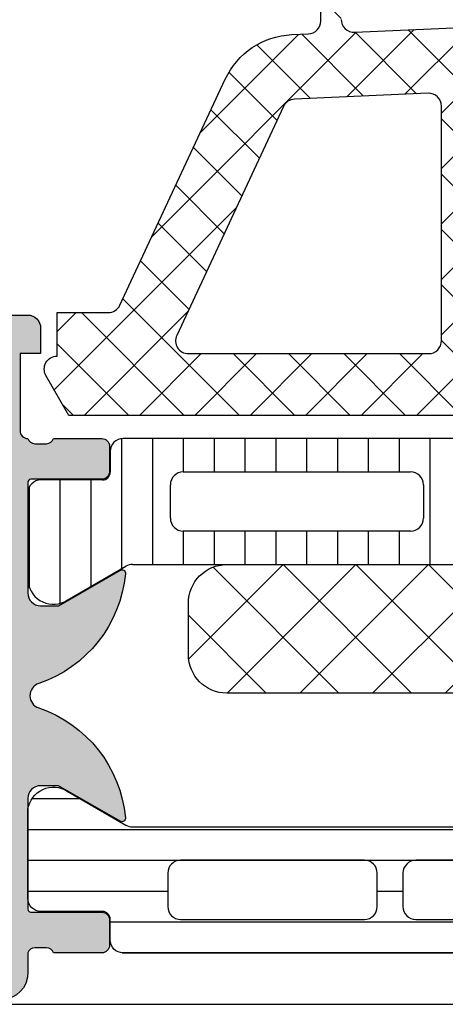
# Model space of a CAD drawing. Header units: millimetres. Extents: x 373037 to 682063, y 76092 to 274210.
# Tile 522 of 552: x 681549 to 681566, y 269846 to 269884. Entities that reach past the tile are written whole.
import ezdxf

# ---------------------------------------------------------------- set-up
doc = ezdxf.new("R2010")
doc.units = ezdxf.units.MM
doc.header["$LTSCALE"] = 100
doc.layers.add('PUDORYS', color=253, linetype='CONTINUOUS')

msp = doc.modelspace()

# ---------------------------------------------------------------- hatches: boundary and pattern name
at = {"layer": 'PUDORYS', "true_color": 0x939598}
h = msp.add_hatch(dxfattribs=at)
h.set_pattern_fill('ANSI37', color=252, scale=0.48, angle=180, style=0)
h.set_pattern_definition([(225, (681579.4563192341, 269872.6543378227), (1.077630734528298, -1.077630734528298), []), (315, (681579.4563192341, 269872.6543378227), (1.077630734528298, 1.077630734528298), [])])
edge = h.paths.add_edge_path(flags=16)
edge.add_line((681582.8575962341, 269871.9900438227), (681582.7578522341, 269870.5971898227))
edge.add_arc((681583.3563191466, 269870.5543323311), 0.5999995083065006, 175.9039194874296, 270.0000083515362)
edge.add_arc((681583.3563193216, 269870.5543323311), 0.5999995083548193, 269.9999916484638, 364.0960805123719)
edge.add_line((681583.9547862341, 269870.5971898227), (681583.8550422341, 269871.9900438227))
edge.add_arc((681583.356319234, 269871.9543293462), 0.5000001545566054, 4.096064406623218, 175.903935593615)
edge = h.paths.add_edge_path(flags=16)
edge.add_arc((681584.9563158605, 269875.1543374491), 0.4999996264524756, 179.9999571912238, 270.0000428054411)
edge.add_line((681584.9563162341, 269874.6543378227), (681588.550001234, 269874.6543378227))
edge.add_arc((681588.5500012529, 269875.1543381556), 0.5000003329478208, 269.9999978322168, 383.2180265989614)
edge.add_line((681589.009507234, 269875.3514538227), (681586.293629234, 269881.6825558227))
edge.add_arc((681585.8341238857, 269881.485439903), 0.4999998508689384, 23.21808179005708, 92.50011063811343)
edge.add_line((681585.812313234, 269881.9849638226), (681584.934506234, 269881.9466378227))
edge.add_arc((681584.9563157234, 269881.4471142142), 0.4999994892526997, 92.49997911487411, 180.0000448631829)
edge.add_line((681584.4563162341, 269881.4471138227), (681584.4563162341, 269875.1543378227))
edge = h.paths.add_edge_path(flags=16)
edge.add_line((681559.402397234, 269880.5624998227), (681555.253727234, 269871.6656468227))
edge.add_arc((681555.706880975, 269871.4543376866), 0.4999998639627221, 154.9999920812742, 270.0000296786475)
edge.add_line((681555.7068812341, 269870.9543378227), (681565.056316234, 269870.9543378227))
edge.add_arc((681565.0563166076, 269871.4543374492), 0.4999996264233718, 269.9999571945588, 360.0000428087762)
edge.add_line((681565.556316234, 269871.4543378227), (681565.556316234, 269880.5782608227))
edge.add_arc((681565.0563161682, 269880.5782606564), 0.5000000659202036, 1.904982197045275e-05, 92.50002724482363)
edge.add_line((681565.0345062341, 269881.0777848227), (681559.8337422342, 269880.8507148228))
edge.add_arc((681559.8555519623, 269880.3511894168), 0.5000012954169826, 92.49999748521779, 154.9999080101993)
edge = h.paths.add_edge_path(flags=16)
edge.add_arc((681568.2563158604, 269871.4543374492), 0.4999996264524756, 179.9999571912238, 270.0000428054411)
edge.add_line((681568.256316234, 269870.9543378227), (681575.4563162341, 269870.9543378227))
edge.add_arc((681575.4563166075, 269871.4543374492), 0.4999996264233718, 269.9999571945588, 360.0000428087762)
edge.add_line((681575.9563162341, 269871.4543378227), (681575.9563162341, 269872.6543378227))
edge.add_arc((681577.9563147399, 269872.6543393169), 1.999998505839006, 89.99995719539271, 180.0000428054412, ccw=False)
edge.add_line((681577.9563162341, 269874.6543378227), (681581.7563162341, 269874.6543378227))
edge.add_arc((681581.7563166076, 269875.1543374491), 0.4999996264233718, 269.9999571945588, 360.0000428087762)
edge.add_line((681582.256316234, 269875.1543378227), (681582.256316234, 269881.3073988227))
edge.add_arc((681581.7563161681, 269881.3073986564), 0.5000000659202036, 1.906316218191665e-05, 92.50002724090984)
edge.add_line((681581.7345062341, 269881.8069228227), (681576.2345062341, 269881.5667878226))
edge.add_arc((681576.2563157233, 269881.0672642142), 0.4999994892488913, 92.49997910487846, 180.0000448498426)
edge.add_line((681575.756316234, 269881.0672638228), (681575.756316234, 269875.7543378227))
edge.add_arc((681574.656316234, 269875.7543378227), 1.100000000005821, 180.0000000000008, 360, ccw=False)
edge.add_line((681573.556316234, 269875.7543378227), (681573.556316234, 269880.9275488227))
edge.add_arc((681573.0563161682, 269880.9275486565), 0.5000000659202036, 1.904982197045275e-05, 92.50002724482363)
edge.add_line((681573.0345062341, 269881.4270728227), (681568.2345062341, 269881.2174998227))
edge.add_arc((681568.2563157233, 269880.7179762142), 0.4999994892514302, 92.49997911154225, 180.0000448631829)
edge.add_line((681567.756316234, 269880.7179758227), (681567.756316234, 269871.4543378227))
edge = h.paths.add_edge_path()
edge.add_line((681553.043263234, 269872.8407948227), (681557.141112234, 269881.6286608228))
edge.add_ellipse((681559.8600376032, 269880.3608033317), major_axis=(-3.000002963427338, 0), ratio=1, start_angle=272.5000588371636, end_angle=334.9999693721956, ccw=False)
edge.add_line((681559.729176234, 269883.3579508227), (681560.378126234, 269883.3862848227))
edge.add_ellipse((681560.3563167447, 269883.8858084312), major_axis=(-0.4999994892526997, 0), ratio=1, start_angle=92.4999791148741, end_angle=180.0000448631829)
edge.add_line((681560.856316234, 269883.8858088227), (681560.856316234, 269884.8543378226))
edge.add_ellipse((681560.9563161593, 269884.8543378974), major_axis=(-0.09999992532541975, 0), ratio=1, start_angle=-90.00004278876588, end_angle=4.28221164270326e-05, ccw=False)
edge.add_line((681560.9563162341, 269884.9543378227), (681561.556316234, 269884.9543378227))
edge.add_ellipse((681561.5563163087, 269884.8543378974), major_axis=(-0.09999992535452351, 0), ratio=1, start_angle=179.9999571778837, end_angle=270.0000427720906, ccw=False)
edge.add_line((681561.656316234, 269884.8543378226), (681561.656316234, 269883.9512998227))
edge.add_ellipse((681562.1563162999, 269883.9512999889), major_axis=(-0.5000000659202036, 0), ratio=1, start_angle=1.904982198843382e-05, end_angle=92.5000272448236)
edge.add_line((681562.1781262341, 269883.4517758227), (681571.0784202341, 269883.8456138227))
edge.add_ellipse((681571.0563161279, 269884.3451250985), major_axis=(-0.5000001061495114, 0), ratio=1, start_angle=92.53376922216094, end_angle=180.0000829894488)
edge.add_line((681571.556316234, 269884.3451258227), (681571.556316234, 269884.9543378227))
edge.add_ellipse((681571.6563161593, 269884.9543378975), major_axis=(-0.09999992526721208, 0), ratio=1, start_angle=-90.00004280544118, end_angle=4.28221164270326e-05, ccw=False)
edge.add_line((681571.656316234, 269885.0543378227), (681572.256316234, 269885.0543378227))
edge.add_ellipse((681572.2563163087, 269884.9543378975), major_axis=(-0.09999992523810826, 0), ratio=1, start_angle=179.9999571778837, end_angle=270.0000428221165, ccw=False)
edge.add_line((681572.356316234, 269884.9543378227), (681572.356316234, 269884.4247758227))
edge.add_ellipse((681572.8563167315, 269884.4247755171), major_axis=(-0.5000004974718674, 0), ratio=1, start_angle=-3.50180249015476e-05, end_angle=92.53369800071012)
edge.add_line((681572.8784202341, 269883.9252638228), (681584.4186452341, 269884.4359198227))
edge.add_ellipse((681584.3968357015, 269884.9354444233), major_axis=(-0.5000004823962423, 0), ratio=1, start_angle=92.49997908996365, end_angle=183.2170573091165)
edge.add_line((681584.8960482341, 269884.9635038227), (681584.607485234, 269890.0972468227))
edge.add_ellipse((681584.197067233, 269889.9816913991), major_axis=(-0.4263754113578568, 0), ratio=1, start_angle=195.7248544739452, end_angle=339.2410276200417)
edge.add_line((681583.798372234, 269890.1328148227), (681583.799612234, 269889.9002118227))
edge.add_line((681583.7996122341, 269889.9002118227), (681584.0977502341, 269888.0176328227))
edge.add_line((681584.0977502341, 269888.0176328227), (681583.6973242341, 269885.1683478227))
edge.add_ellipse((681583.4002436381, 269885.2100984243), major_axis=(-0.2999999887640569, 0), ratio=1, start_angle=55.4022536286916, end_angle=172.0002559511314, ccw=False)
edge.add_ellipse((681584.9333570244, 269887.4326695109), major_axis=(-3.000047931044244, 0), ratio=1, start_angle=-18.00842457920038, end_angle=55.4023587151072, ccw=False)
edge.add_line((681582.0802782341, 269888.3601548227), (681582.7138542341, 269890.6150458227))
edge.add_ellipse((681583.4890667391, 269890.4541162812), major_axis=(-0.791740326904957, 0), ratio=1, start_angle=276.7983462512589, end_angle=348.2723102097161, ccw=False)
edge.add_line((681583.3953442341, 269891.2402898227), (681584.4535542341, 269891.2415108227))
edge.add_ellipse((681584.3244299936, 269890.0624245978), major_axis=(-1.186135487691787, 0), ratio=1, start_angle=198.655576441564, end_angle=263.75032184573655, ccw=False)
edge.add_line((681585.4482442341, 269890.4418438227), (681586.5425772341, 269887.2005038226))
edge.add_line((681586.5425772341, 269887.2005038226), (681589.4323552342, 269879.1507088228))
edge.add_line((681589.432355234, 269879.1507088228), (681593.765164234, 269869.2528318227))
edge.add_ellipse((681593.3061552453, 269869.0545617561), major_axis=(-0.5000002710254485, 0), ratio=1, start_angle=90.06657638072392, end_angle=203.3620494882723, ccw=False)
edge.add_line((681593.3067362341, 269868.5545618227), (681592.760035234, 269868.5539268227))
edge.add_ellipse((681592.7594549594, 269869.0539269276), major_axis=(-0.5000004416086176, 0), ratio=1, start_angle=23.920824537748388, end_angle=90.06649452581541, ccw=False)
edge.add_line((681592.302401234, 269868.8511898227), (681590.900645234, 269872.0551928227))
edge.add_ellipse((681589.9845041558, 269871.6543384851), major_axis=(-0.9999993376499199, 0), ratio=1, start_angle=203.631614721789, end_angle=270.000052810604)
edge.add_line((681589.984503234, 269872.6543378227), (681584.756561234, 269872.6543378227))
edge.add_line((681584.756561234, 269872.6543378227), (681584.7565522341, 269870.8548588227))
edge.add_line((681584.7565522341, 269870.8548588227), (681585.2713532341, 269870.7169168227))
edge.add_ellipse((681585.1565879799, 269870.4397628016), major_axis=(-0.2999756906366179, 0), ratio=1, start_angle=157.4964333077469, end_angle=247.5062997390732, ccw=False)
edge.add_line((681585.4337222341, 269870.3249498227), (681584.5845552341, 269869.0548228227))
edge.add_ellipse((681583.7186910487, 269869.5545435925), major_axis=(-0.9997207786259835, 0), ratio=1, start_angle=89.99238815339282, end_angle=150.0092393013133, ccw=False)
edge.add_line((681583.718558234, 269868.5548228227), (681582.994197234, 269868.5548538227))
edge.add_ellipse((681582.9944052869, 269869.5545916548), major_axis=(-0.9997378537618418, 0), ratio=1, start_angle=29.991324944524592, end_angle=89.98807632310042, ccw=False)
edge.add_line((681582.1285312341, 269869.0548538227), (681581.2793642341, 269870.3249498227))
edge.add_ellipse((681581.5565117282, 269870.4397617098), major_axis=(-0.2999875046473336, 0), ratio=1, start_angle=-67.50139619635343, end_angle=22.502406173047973, ccw=False)
edge.add_line((681581.441718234, 269870.7169168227), (681581.956534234, 269870.8548888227))
edge.add_line((681581.9565342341, 269870.8548888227), (681581.9565422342, 269872.6543378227))
edge.add_line((681581.956542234, 269872.6543378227), (681578.7563152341, 269872.6543378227))
edge.add_ellipse((681578.7563150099, 269872.3543380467), major_axis=(-0.2999997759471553, 0), ratio=1, start_angle=-90.00004280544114, end_angle=4.279988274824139e-05)
edge.add_line((681578.4563152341, 269872.3543378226), (681578.4563152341, 269869.0543418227))
edge.add_ellipse((681577.9563156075, 269869.0543414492), major_axis=(-0.4999996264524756, 0), ratio=1, start_angle=89.99995719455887, end_angle=180.0000428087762, ccw=False)
edge.add_line((681577.9563152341, 269868.5543418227), (681551.0586932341, 269868.5543418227))
edge.add_line((681551.0586932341, 269868.5543418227), (681550.1635752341, 269870.1047338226))
edge.add_ellipse((681550.5965877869, 269870.3547339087), major_axis=(-0.4999999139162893, 0), ratio=1, start_angle=-89.99993665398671, end_angle=30.000017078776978, ccw=False)
edge.add_line((681550.5965872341, 269870.8547338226), (681550.5965872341, 269872.5521048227))
edge.add_line((681550.5965872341, 269872.5521048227), (681552.590109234, 269872.5521048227))
edge.add_ellipse((681552.5901095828, 269873.0521050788), major_axis=(-0.5000002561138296, 0), ratio=1, start_angle=89.99996004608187, end_angle=154.9998714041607)
h = msp.add_hatch(dxfattribs=at)
h.set_pattern_fill('ANSI37', color=252, scale=0.48, angle=180, style=0)
h.set_pattern_definition([(225, (681579.4563192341, 269872.6543376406), (1.077630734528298, -1.077630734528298), []), (315, (681579.4563192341, 269872.6543376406), (1.077630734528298, 1.077630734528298), [])])
edge = h.paths.add_edge_path(flags=16)
edge.add_line((681582.8575962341, 269871.9900436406), (681582.7578522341, 269870.5971896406))
edge.add_arc((681583.3563191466, 269870.554332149), 0.5999995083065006, 175.9039194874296, 270.0000083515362)
edge.add_arc((681583.3563193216, 269870.554332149), 0.5999995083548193, 269.9999916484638, 364.0960805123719)
edge.add_line((681583.9547862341, 269870.5971896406), (681583.8550422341, 269871.9900436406))
edge.add_arc((681583.356319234, 269871.9543291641), 0.5000001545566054, 4.096064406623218, 175.903935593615)
edge = h.paths.add_edge_path(flags=16)
edge.add_arc((681584.9563158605, 269875.154337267), 0.4999996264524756, 179.9999571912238, 270.0000428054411)
edge.add_line((681584.9563162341, 269874.6543376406), (681588.550001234, 269874.6543376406))
edge.add_arc((681588.5500012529, 269875.1543379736), 0.5000003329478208, 269.9999978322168, 383.2180265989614)
edge.add_line((681589.009507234, 269875.3514536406), (681586.293629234, 269881.6825556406))
edge.add_arc((681585.8341238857, 269881.4854397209), 0.4999998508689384, 23.21808179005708, 92.50011063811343)
edge.add_line((681585.812313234, 269881.9849636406), (681584.934506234, 269881.9466376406))
edge.add_arc((681584.9563157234, 269881.4471140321), 0.4999994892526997, 92.49997911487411, 180.0000448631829)
edge.add_line((681584.4563162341, 269881.4471136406), (681584.4563162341, 269875.1543376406))
edge = h.paths.add_edge_path(flags=16)
edge.add_line((681559.402397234, 269880.5624996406), (681555.253727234, 269871.6656466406))
edge.add_arc((681555.706880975, 269871.4543375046), 0.4999998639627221, 154.9999920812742, 270.0000296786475)
edge.add_line((681555.7068812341, 269870.9543376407), (681565.056316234, 269870.9543376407))
edge.add_arc((681565.0563166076, 269871.4543372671), 0.4999996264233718, 269.9999571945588, 360.0000428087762)
edge.add_line((681565.556316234, 269871.4543376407), (681565.556316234, 269880.5782606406))
edge.add_arc((681565.0563161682, 269880.5782604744), 0.5000000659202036, 1.904982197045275e-05, 92.50002724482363)
edge.add_line((681565.0345062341, 269881.0777846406), (681559.8337422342, 269880.8507146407))
edge.add_arc((681559.8555519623, 269880.3511892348), 0.5000012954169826, 92.49999748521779, 154.9999080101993)
edge = h.paths.add_edge_path(flags=16)
edge.add_arc((681568.2563158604, 269871.4543372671), 0.4999996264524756, 179.9999571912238, 270.0000428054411)
edge.add_line((681568.256316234, 269870.9543376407), (681575.4563162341, 269870.9543376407))
edge.add_arc((681575.4563166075, 269871.4543372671), 0.4999996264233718, 269.9999571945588, 360.0000428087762)
edge.add_line((681575.9563162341, 269871.4543376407), (681575.9563162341, 269872.6543376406))
edge.add_arc((681577.9563147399, 269872.6543391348), 1.999998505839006, 89.99995719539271, 180.0000428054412, ccw=False)
edge.add_line((681577.9563162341, 269874.6543376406), (681581.7563162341, 269874.6543376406))
edge.add_arc((681581.7563166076, 269875.154337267), 0.4999996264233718, 269.9999571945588, 360.0000428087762)
edge.add_line((681582.256316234, 269875.1543376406), (681582.256316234, 269881.3073986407))
edge.add_arc((681581.7563161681, 269881.3073984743), 0.5000000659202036, 1.906316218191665e-05, 92.50002724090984)
edge.add_line((681581.7345062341, 269881.8069226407), (681576.2345062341, 269881.5667876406))
edge.add_arc((681576.2563157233, 269881.0672640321), 0.4999994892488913, 92.49997910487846, 180.0000448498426)
edge.add_line((681575.756316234, 269881.0672636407), (681575.756316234, 269875.7543376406))
edge.add_arc((681574.656316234, 269875.7543376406), 1.100000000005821, 180.0000000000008, 360, ccw=False)
edge.add_line((681573.556316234, 269875.7543376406), (681573.556316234, 269880.9275486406))
edge.add_arc((681573.0563161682, 269880.9275484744), 0.5000000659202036, 1.904982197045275e-05, 92.50002724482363)
edge.add_line((681573.0345062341, 269881.4270726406), (681568.2345062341, 269881.2174996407))
edge.add_arc((681568.2563157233, 269880.7179760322), 0.4999994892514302, 92.49997911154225, 180.0000448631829)
edge.add_line((681567.756316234, 269880.7179756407), (681567.756316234, 269871.4543376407))
edge = h.paths.add_edge_path()
edge.add_line((681553.043263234, 269872.8407946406), (681557.141112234, 269881.6286606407))
edge.add_ellipse((681559.8600376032, 269880.3608031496), major_axis=(-3.000002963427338, 0), ratio=1, start_angle=272.5000588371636, end_angle=334.9999693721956, ccw=False)
edge.add_line((681559.729176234, 269883.3579506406), (681560.378126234, 269883.3862846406))
edge.add_ellipse((681560.3563167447, 269883.8858082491), major_axis=(-0.4999994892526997, 0), ratio=1, start_angle=92.4999791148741, end_angle=180.0000448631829)
edge.add_line((681560.856316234, 269883.8858086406), (681560.856316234, 269884.8543376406))
edge.add_ellipse((681560.9563161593, 269884.8543377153), major_axis=(-0.09999992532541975, 0), ratio=1, start_angle=-90.00004278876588, end_angle=4.28221164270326e-05, ccw=False)
edge.add_line((681560.9563162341, 269884.9543376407), (681561.556316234, 269884.9543376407))
edge.add_ellipse((681561.5563163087, 269884.8543377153), major_axis=(-0.09999992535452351, 0), ratio=1, start_angle=179.9999571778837, end_angle=270.0000427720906, ccw=False)
edge.add_line((681561.656316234, 269884.8543376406), (681561.656316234, 269883.9512996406))
edge.add_ellipse((681562.1563162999, 269883.9512998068), major_axis=(-0.5000000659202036, 0), ratio=1, start_angle=1.904982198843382e-05, end_angle=92.5000272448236)
edge.add_line((681562.1781262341, 269883.4517756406), (681571.0784202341, 269883.8456136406))
edge.add_ellipse((681571.0563161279, 269884.3451249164), major_axis=(-0.5000001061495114, 0), ratio=1, start_angle=92.53376922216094, end_angle=180.0000829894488)
edge.add_line((681571.556316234, 269884.3451256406), (681571.556316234, 269884.9543376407))
edge.add_ellipse((681571.6563161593, 269884.9543377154), major_axis=(-0.09999992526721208, 0), ratio=1, start_angle=-90.00004280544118, end_angle=4.28221164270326e-05, ccw=False)
edge.add_line((681571.656316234, 269885.0543376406), (681572.256316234, 269885.0543376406))
edge.add_ellipse((681572.2563163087, 269884.9543377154), major_axis=(-0.09999992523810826, 0), ratio=1, start_angle=179.9999571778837, end_angle=270.0000428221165, ccw=False)
edge.add_line((681572.356316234, 269884.9543376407), (681572.356316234, 269884.4247756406))
edge.add_ellipse((681572.8563167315, 269884.424775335), major_axis=(-0.5000004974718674, 0), ratio=1, start_angle=-3.50180249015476e-05, end_angle=92.53369800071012)
edge.add_line((681572.8784202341, 269883.9252636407), (681584.4186452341, 269884.4359196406))
edge.add_ellipse((681584.3968357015, 269884.9354442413), major_axis=(-0.5000004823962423, 0), ratio=1, start_angle=92.49997908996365, end_angle=183.2170573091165)
edge.add_line((681584.8960482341, 269884.9635036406), (681584.607485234, 269890.0972466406))
edge.add_ellipse((681584.197067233, 269889.981691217), major_axis=(-0.4263754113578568, 0), ratio=1, start_angle=195.7248544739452, end_angle=339.2410276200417)
edge.add_line((681583.798372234, 269890.1328146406), (681583.799612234, 269889.9002116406))
edge.add_line((681583.7996122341, 269889.9002116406), (681584.0977502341, 269888.0176326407))
edge.add_line((681584.0977502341, 269888.0176326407), (681583.6973242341, 269885.1683476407))
edge.add_ellipse((681583.4002436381, 269885.2100982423), major_axis=(-0.2999999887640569, 0), ratio=1, start_angle=55.4022536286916, end_angle=172.0002559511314, ccw=False)
edge.add_ellipse((681584.9333570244, 269887.4326693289), major_axis=(-3.000047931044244, 0), ratio=1, start_angle=-18.00842457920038, end_angle=55.4023587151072, ccw=False)
edge.add_line((681582.0802782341, 269888.3601546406), (681582.7138542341, 269890.6150456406))
edge.add_ellipse((681583.4890667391, 269890.4541160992), major_axis=(-0.791740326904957, 0), ratio=1, start_angle=276.7983462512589, end_angle=348.2723102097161, ccw=False)
edge.add_line((681583.3953442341, 269891.2402896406), (681584.4535542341, 269891.2415106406))
edge.add_ellipse((681584.3244299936, 269890.0624244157), major_axis=(-1.186135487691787, 0), ratio=1, start_angle=198.655576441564, end_angle=263.75032184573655, ccw=False)
edge.add_line((681585.4482442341, 269890.4418436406), (681586.5425772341, 269887.2005036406))
edge.add_line((681586.5425772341, 269887.2005036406), (681589.4323552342, 269879.1507086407))
edge.add_line((681589.432355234, 269879.1507086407), (681593.765164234, 269869.2528316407))
edge.add_ellipse((681593.3061552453, 269869.054561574), major_axis=(-0.5000002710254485, 0), ratio=1, start_angle=90.06657638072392, end_angle=203.3620494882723, ccw=False)
edge.add_line((681593.3067362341, 269868.5545616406), (681592.760035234, 269868.5539266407))
edge.add_ellipse((681592.7594549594, 269869.0539267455), major_axis=(-0.5000004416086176, 0), ratio=1, start_angle=23.920824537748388, end_angle=90.06649452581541, ccw=False)
edge.add_line((681592.302401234, 269868.8511896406), (681590.900645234, 269872.0551926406))
edge.add_ellipse((681589.9845041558, 269871.654338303), major_axis=(-0.9999993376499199, 0), ratio=1, start_angle=203.631614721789, end_angle=270.000052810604)
edge.add_line((681589.984503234, 269872.6543376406), (681584.756561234, 269872.6543376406))
edge.add_line((681584.756561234, 269872.6543376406), (681584.7565522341, 269870.8548586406))
edge.add_line((681584.7565522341, 269870.8548586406), (681585.2713532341, 269870.7169166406))
edge.add_ellipse((681585.1565879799, 269870.4397626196), major_axis=(-0.2999756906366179, 0), ratio=1, start_angle=157.4964333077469, end_angle=247.5062997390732, ccw=False)
edge.add_line((681585.4337222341, 269870.3249496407), (681584.5845552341, 269869.0548226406))
edge.add_ellipse((681583.7186910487, 269869.5545434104), major_axis=(-0.9997207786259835, 0), ratio=1, start_angle=89.99238815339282, end_angle=150.0092393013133, ccw=False)
edge.add_line((681583.718558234, 269868.5548226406), (681582.994197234, 269868.5548536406))
edge.add_ellipse((681582.9944052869, 269869.5545914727), major_axis=(-0.9997378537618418, 0), ratio=1, start_angle=29.991324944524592, end_angle=89.98807632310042, ccw=False)
edge.add_line((681582.1285312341, 269869.0548536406), (681581.2793642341, 269870.3249496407))
edge.add_ellipse((681581.5565117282, 269870.4397615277), major_axis=(-0.2999875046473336, 0), ratio=1, start_angle=-67.50139619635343, end_angle=22.502406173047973, ccw=False)
edge.add_line((681581.441718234, 269870.7169166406), (681581.956534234, 269870.8548886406))
edge.add_line((681581.9565342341, 269870.8548886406), (681581.9565422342, 269872.6543376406))
edge.add_line((681581.956542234, 269872.6543376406), (681578.7563152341, 269872.6543376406))
edge.add_ellipse((681578.7563150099, 269872.3543378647), major_axis=(-0.2999997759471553, 0), ratio=1, start_angle=-90.00004280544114, end_angle=4.279988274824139e-05)
edge.add_line((681578.4563152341, 269872.3543376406), (681578.4563152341, 269869.0543416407))
edge.add_ellipse((681577.9563156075, 269869.0543412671), major_axis=(-0.4999996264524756, 0), ratio=1, start_angle=89.99995719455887, end_angle=180.0000428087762, ccw=False)
edge.add_line((681577.9563152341, 269868.5543416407), (681551.0586932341, 269868.5543416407))
edge.add_line((681551.0586932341, 269868.5543416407), (681550.1635752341, 269870.1047336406))
edge.add_ellipse((681550.5965877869, 269870.3547337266), major_axis=(-0.4999999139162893, 0), ratio=1, start_angle=-89.99993665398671, end_angle=30.000017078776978, ccw=False)
edge.add_line((681550.5965872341, 269870.8547336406), (681550.5965872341, 269872.5521046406))
edge.add_line((681550.5965872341, 269872.5521046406), (681552.590109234, 269872.5521046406))
edge.add_ellipse((681552.5901095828, 269873.0521048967), major_axis=(-0.5000002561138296, 0), ratio=1, start_angle=89.99996004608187, end_angle=154.9998714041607)
h = msp.add_hatch(color=252, dxfattribs=at)
edge = h.paths.add_edge_path()
edge.add_arc((681549.5763265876, 269849.3544685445), 0.1199999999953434, 180.0000000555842, 270.000000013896)
edge.add_line((681549.5763265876, 269849.2344685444), (681552.3363245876, 269849.2344685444))
edge.add_arc((681552.3363245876, 269848.9344685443), 0.3000000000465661, 0, 89.99999999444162, ccw=False)
edge.add_line((681552.6363245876, 269848.9344685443), (681552.6363245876, 269847.9544942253))
edge.add_arc((681552.3363245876, 269847.9544942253), 0.3000000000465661, 270.0000000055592, 360, ccw=False)
edge.add_line((681552.3363245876, 269847.6544942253), (681550.4563135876, 269847.6544942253))
edge.add_arc((681550.1887702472, 269847.5756271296), 0.2789255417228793, 16.42459455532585, 91.16287008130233)
edge.add_line((681550.1831095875, 269847.8544952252), (681549.7295155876, 269847.8544952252))
edge.add_arc((681549.7238471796, 269847.5756577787), 0.2788950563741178, 88.8354106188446, 163.5801235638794)
edge.add_line((681549.4563265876, 269847.6544942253), (681549.4563265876, 269846.8543195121))
edge.add_arc((681548.4563265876, 269846.8543195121), 1, 270.0000000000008, 360, ccw=False)
edge.add_line((681548.4563265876, 269845.8543195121), (681544.9563192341, 269845.8543195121))
edge.add_arc((681544.9563390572, 269846.8543393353), 1.000019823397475, 180.0011357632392, 269.9988642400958, ccw=False)
edge.add_line((681543.9563192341, 269846.8543195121), (681543.9563192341, 269847.3543195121))
edge.add_line((681543.9563192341, 269847.3543195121), (681546.4563192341, 269847.3543195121))
edge.add_arc((681546.4562738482, 269848.3543648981), 1.000045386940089, 270.0026002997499, 359.9973996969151)
edge.add_line((681547.4563192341, 269848.3543195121), (681547.4563192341, 269849.6543378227))
edge.add_arc((681546.4562667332, 269849.6542853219), 1.000052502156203, 0.00300791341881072, 89.99699208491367)
edge.add_line((681546.4563192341, 269850.6543378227), (681539.4563192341, 269850.6543378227))
edge.add_arc((681538.9563192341, 269850.1292160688), 0.7250881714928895, 46.40381611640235, 133.5961838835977)
edge.add_line((681538.4563192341, 269850.6543378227), (681532.4222310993, 269850.6543378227))
edge.add_arc((681532.4222836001, 269849.6542853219), 1.0000525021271, 90.00300791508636, 179.9969920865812)
edge.add_line((681531.4222310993, 269849.6543378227), (681531.4222310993, 269848.3543195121))
edge.add_arc((681532.4222764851, 269848.3543648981), 1.000045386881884, 180.002600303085, 269.9973997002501)
edge.add_line((681532.4222310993, 269847.3543195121), (681533.9563192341, 269847.3543195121))
edge.add_line((681533.9563192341, 269847.3543195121), (681533.9563192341, 269846.7543134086))
edge.add_line((681533.9563192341, 269846.7543134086), (681532.8563131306, 269845.6543378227))
edge.add_line((681532.8563131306, 269845.6543378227), (681529.4563192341, 269845.6543378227))
edge.add_line((681529.4563192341, 269845.6543378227), (681529.4563192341, 269872.6542386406))
edge.add_line((681529.4563192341, 269872.6542386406), (681532.8563131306, 269872.6542386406))
edge.add_line((681532.8563131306, 269872.6542386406), (681533.9563192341, 269871.5542630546))
edge.add_line((681533.9563192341, 269871.5542630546), (681533.9563192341, 269870.9542569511))
edge.add_line((681533.9563192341, 269870.9542569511), (681532.4222310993, 269870.9542569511))
edge.add_arc((681532.4222764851, 269869.9542115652), 1.000045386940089, 90.0026002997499, 179.9973996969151)
edge.add_line((681531.4222310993, 269869.9542569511), (681531.4222310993, 269868.6542386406))
edge.add_arc((681532.4222836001, 269868.6542911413), 1.000052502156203, 180.0030079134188, 269.9969920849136)
edge.add_line((681532.4222310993, 269867.6542386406), (681538.4563192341, 269867.6542386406))
edge.add_arc((681538.9563192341, 269868.1793603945), 0.7250881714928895, 226.4038161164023, 313.5961838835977)
edge.add_line((681539.4563192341, 269867.6542386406), (681546.4563192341, 269867.6542386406))
edge.add_arc((681546.4562667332, 269868.6542911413), 1.0000525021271, 270.0030079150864, 359.9969920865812)
edge.add_line((681547.4563192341, 269868.6542386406), (681547.4563192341, 269869.9542569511))
edge.add_arc((681546.4562738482, 269869.9542115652), 1.000045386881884, 0.002600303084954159, 89.99739970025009)
edge.add_line((681546.4563192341, 269870.9542569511), (681543.9563192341, 269870.9542569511))
edge.add_line((681543.9563192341, 269870.9542569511), (681543.9563192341, 269871.4542569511))
edge.add_arc((681544.9563390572, 269871.4542371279), 1.000019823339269, 90.00113575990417, 179.9988642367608, ccw=False)
edge.add_line((681544.9563192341, 269872.4542569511), (681549.4563192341, 269872.4542569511))
edge.add_arc((681549.4563295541, 269871.9542672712), 0.4999896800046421, -0.001182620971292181, 90.00118262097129, ccw=False)
edge.add_line((681549.9563192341, 269871.9542569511), (681549.9563192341, 269870.9542569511))
edge.add_line((681549.9563192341, 269870.9542569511), (681549.1563161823, 269870.9542569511))
edge.add_line((681549.1563161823, 269870.9542569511), (681549.1563161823, 269867.9542416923))
edge.add_arc((681549.4563238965, 269867.9542390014), 0.3000077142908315, 179.9994860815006, 270.0005139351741)
edge.add_arc((681549.7238471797, 269867.7330677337), 0.2788950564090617, 196.4198764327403, 271.1645893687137)
edge.add_line((681549.7295155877, 269867.454230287), (681550.1831095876, 269867.454230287))
edge.add_arc((681550.188770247, 269867.7330983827), 0.2789255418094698, 268.8371299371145, 343.5754054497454)
edge.add_line((681550.4563135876, 269867.6542312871), (681552.3363245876, 269867.6542312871))
edge.add_arc((681552.3363245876, 269867.354231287), 0.3000000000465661, 0, 89.99999999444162, ccw=False)
edge.add_line((681552.6363245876, 269867.354231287), (681552.6363245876, 269866.374256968))
edge.add_arc((681552.3363245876, 269866.374256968), 0.3000000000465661, 270.0000000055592, 360, ccw=False)
edge.add_line((681552.3363245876, 269866.074256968), (681549.5763265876, 269866.074256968))
edge.add_arc((681549.5763265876, 269865.9542569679), 0.1200000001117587, 89.99999998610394, 179.9999999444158)
edge.add_line((681549.4563265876, 269865.954256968), (681549.4563265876, 269861.6542312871))
edge.add_arc((681549.9563265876, 269861.6542312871), 0.5, 180, 270)
edge.add_line((681549.9563265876, 269861.1542312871), (681550.6563265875, 269861.1542312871))
edge.add_line((681550.6563265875, 269861.1542312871), (681553.0491469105, 269862.5357267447))
edge.add_arc((681553.118206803, 269862.4161115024), 0.1381197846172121, -7.7024375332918, 120.0000000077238, ccw=False)
edge.add_arc((681548.2768555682, 269862.8637298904), 4.999999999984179, 288.7094007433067, 354.6507719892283, ccw=False)
edge.add_arc((681550.0410817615, 269857.6543627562), 0.4999999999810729, 108.709400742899, 251.290599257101)
edge.add_arc((681548.276855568, 269852.4449956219), 5.000000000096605, 5.349228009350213, 71.29059925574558, ccw=False)
edge.add_arc((681553.118206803, 269852.8926140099), 0.1381197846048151, -120.00000001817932, 7.702437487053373, ccw=False)
edge.add_line((681553.0491469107, 269852.7729987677), (681550.6563265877, 269854.1544942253))
edge.add_line((681550.6563265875, 269854.1544942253), (681549.9563265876, 269854.1544942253))
edge.add_arc((681549.9563265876, 269853.6544942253), 0.5, 90, 180)
edge.add_line((681549.4563265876, 269853.6544942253), (681549.4563265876, 269849.3544685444))
edge = h.paths.add_edge_path(flags=16)
edge.add_arc((681531.5563253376, 269864.65424627), 0.5, 90, 180)
edge.add_line((681531.0563253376, 269864.65424627), (681531.0563253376, 269852.6543378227))
edge.add_arc((681531.5563253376, 269852.6543378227), 0.5, 180, 270)
edge.add_line((681531.5563253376, 269852.1543378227), (681547.2563070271, 269852.1543378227))
edge.add_arc((681547.2563070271, 269852.6543378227), 0.5, 270, 360)
edge.add_line((681547.7563070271, 269852.6543378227), (681547.7563070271, 269864.65424627))
edge.add_arc((681547.2563070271, 269864.65424627), 0.5, 0, 90)
edge.add_line((681547.2563070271, 269865.15424627), (681545.7563070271, 269865.15424627))
edge.add_line((681545.7563070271, 269865.15424627), (681545.7563070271, 269865.65424627))
edge.add_arc((681545.2563070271, 269865.65424627), 0.5, 0, 90)
edge.add_line((681545.2563070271, 269866.15424627), (681533.5563253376, 269866.15424627))
edge.add_arc((681533.5563253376, 269865.65424627), 0.5, 90, 180)
edge.add_line((681533.0563253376, 269865.65424627), (681533.0563253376, 269865.15424627))
edge.add_line((681533.0563253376, 269865.15424627), (681531.5563253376, 269865.15424627))
h = msp.add_hatch(dxfattribs=at)
h.set_pattern_fill('LINIE', color=252, scale=1.2, angle=90, style=0)
h.set_pattern_definition([(90, (679979.9212210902, 248347.5297934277), (-1.2, 7.347638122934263e-17), [])])
edge = h.paths.add_edge_path()
edge.add_arc((681589.0462359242, 269866.3451481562), 0.2999999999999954, 180.0020752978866, 270.002075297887, ccw=False)
edge.add_line((681588.7462359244, 269866.34513729), (681588.746207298, 269867.1554686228))
edge.add_arc((681588.2462099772, 269867.1554531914), 0.4999973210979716, 0.001768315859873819, 90.0023822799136)
edge.add_line((681588.246189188, 269867.655450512), (681587.4051169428, 269867.6567710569))
edge.add_arc((681587.4051169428, 269867.856771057), 0.1999999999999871, 180.0000000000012, 270.0000000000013, ccw=False)
edge.add_line((681587.2051169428, 269867.856771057), (681587.2051169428, 269871.956771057))
edge.add_arc((681586.7051169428, 269871.956771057), 0.5000000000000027, 0, 89.99999999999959)
edge.add_line((681586.7051169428, 269872.456771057), (681585.8743677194, 269872.456771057))
edge.add_arc((681585.8743677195, 269871.456771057), 0.9999999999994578, 90.00000000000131, 164.9999999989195)
edge.add_line((681584.9084418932, 269871.7155901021), (681584.7051169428, 269870.956771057))
edge.add_line((681584.7051169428, 269870.956771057), (681585.7051169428, 269870.956771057))
edge.add_line((681585.7051169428, 269870.956771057), (681585.7051169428, 269868.6567710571))
edge.add_arc((681584.7009904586, 269868.6584803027), 1.004127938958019, 270.23408772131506, 359.9024699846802, ccw=False)
edge.add_line((681584.7050929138, 269867.6543607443), (681581.7052145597, 269867.6543607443))
edge.add_arc((681581.7092429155, 269868.6584800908), 1.004127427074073, 180.0975179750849, 269.77014032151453, ccw=False)
edge.add_line((681580.7051169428, 269868.6567710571), (681580.7051169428, 269870.9567710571))
edge.add_line((681580.7051169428, 269870.956771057), (681581.7051169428, 269870.956771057))
edge.add_line((681581.7051169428, 269870.956771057), (681581.5017919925, 269871.7155901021))
edge.add_arc((681580.5358661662, 269871.456771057), 1.000000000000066, 15.00000000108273, 89.99999999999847)
edge.add_line((681580.5358661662, 269872.456771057), (681579.7051169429, 269872.456771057))
edge.add_arc((681579.7051169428, 269871.956771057), 0.4999999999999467, 89.99999999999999, 180)
edge.add_line((681579.2051169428, 269871.956771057), (681579.2051169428, 269867.856771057))
edge.add_arc((681579.000943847, 269867.8584996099), 0.2041804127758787, 271.15586894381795, 359.5149389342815, ccw=False)
edge.add_line((681579.0050626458, 269867.6543607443), (681553.1636958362, 269867.6543378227))
edge.add_arc((681553.1637112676, 269867.1543405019), 0.4999973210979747, 90.00176831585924, 180.002382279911)
edge.add_line((681552.6637139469, 269867.1543197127), (681552.6637425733, 269866.3439883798))
edge.add_arc((681552.3637425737, 269866.3439775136), 0.299999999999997, -89.9979247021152, 0.0020752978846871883, ccw=False)
edge.add_line((681552.3637534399, 269866.0439775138), (681549.9637550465, 269866.0442225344))
edge.add_arc((681549.963770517, 269865.5442265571), 0.499995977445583, 90.00177281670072, 180.0023777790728)
edge.add_line((681549.46377454, 269865.5442058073), (681549.4639011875, 269862.0676643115))
edge.add_arc((681550.4537141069, 269862.2100108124), 0.99999607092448, 188.1836833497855, 302.7290913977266)
edge.add_line((681550.9943795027, 269861.3687777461), (681553.2779885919, 269862.6873301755))
edge.add_arc((681553.5280042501, 269862.2543265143), 0.5000000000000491, 90.00213520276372, 120.00207189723, ccw=False)
edge.add_line((681553.527985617, 269862.754326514), (681587.8822543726, 269862.7554128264))
edge.add_arc((681587.8822719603, 269862.2554128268), 0.5000000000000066, 60.00207869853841, 90.00201539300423, ccw=False)
edge.add_line((681588.1322562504, 269862.6884345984), (681590.4159608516, 269861.3700476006))
edge.add_arc((681590.9565653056, 269862.2113198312), 0.9999960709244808, 237.2750591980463, 351.8204672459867)
edge.add_line((681591.9463885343, 269862.0690450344), (681591.9462618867, 269865.5455865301))
edge.add_arc((681591.4462659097, 269865.5455710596), 0.4999959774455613, 0.001772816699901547, 90.00237777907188)
edge.add_line((681591.4462451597, 269866.0455670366), (681589.0462467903, 269866.0451481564))
edge = h.paths.add_edge_path(flags=16)
edge.add_line((681564.8551231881, 269865.8548725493), (681564.8551231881, 269864.554878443))
edge.add_arc((681564.3551268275, 269864.5548748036), 0.4999963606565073, -90.00041704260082, 0.00041704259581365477, ccw=False)
edge.add_line((681564.3551231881, 269864.054878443), (681555.5051292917, 269864.054878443))
edge.add_arc((681555.5051256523, 269864.5548748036), 0.4999963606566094, 179.9995829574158, 270.00041704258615, ccw=False)
edge.add_line((681555.0051292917, 269864.554878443), (681555.0051292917, 269865.8548725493))
edge.add_arc((681555.5051292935, 269865.8548891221), 0.5000000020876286, 90.00000020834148, 180.0018991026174, ccw=False)
edge.add_line((681555.5051292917, 269866.3548891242), (681564.3551231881, 269866.3548891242))
edge.add_arc((681564.3551231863, 269865.854889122), 0.5000000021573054, -0.0018990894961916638, 89.99999978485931, ccw=False)
edge = h.paths.add_edge_path(flags=16)
edge.add_arc((681575.055129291, 269865.8548891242), 0.4999999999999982, -2.2737367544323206e-13, 90.000000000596, ccw=False)
edge.add_line((681575.555129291, 269865.8548891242), (681575.555129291, 269864.554878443))
edge.add_arc((681575.055129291, 269864.554878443), 0.4999999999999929, 269.9999999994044, 360, ccw=False)
edge.add_line((681575.055129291, 269864.054878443), (681566.3551231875, 269864.054878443))
edge.add_arc((681566.3551231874, 269864.554878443), 0.5000000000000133, 180.0000000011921, 269.99999999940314, ccw=False)
edge.add_line((681565.8551231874, 269864.554878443), (681565.8551231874, 269865.8548891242))
edge.add_arc((681566.3551231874, 269865.8548891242), 0.5000000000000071, 90.0000000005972, 180.0000000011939, ccw=False)
edge.add_line((681566.3551231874, 269866.3548891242), (681575.0551292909, 269866.3548891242))
edge = h.paths.add_edge_path(flags=16)
edge.add_arc((681577.0551256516, 269864.5548748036), 0.4999963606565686, 179.9995829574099, 270.0004170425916, ccw=False)
edge.add_line((681576.555129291, 269864.554878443), (681576.555129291, 269865.8548725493))
edge.add_arc((681577.0551292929, 269865.8548891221), 0.5000000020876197, 90.00000020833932, 180.0018991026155, ccw=False)
edge.add_line((681577.055129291, 269866.3548891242), (681585.9051384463, 269866.3548891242))
edge.add_arc((681585.9051384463, 269865.854904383), 0.4999847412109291, -6.252776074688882e-13, 90.00000000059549, ccw=False)
edge.add_line((681586.4051231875, 269865.854904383), (681586.4051231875, 269864.5548937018))
edge.add_arc((681585.9051079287, 269864.5548937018), 0.5000152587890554, 269.99999999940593, 360, ccw=False)
edge.add_line((681585.9051079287, 269864.054878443), (681577.055129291, 269864.054878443))
h = msp.add_hatch(dxfattribs=at)
h.set_pattern_fill('NETZ', color=252, scale=2, angle=45, style=0)
h.set_pattern_definition([(45, (681570.705242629, 269862.7536030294), (-1.414213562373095, 1.414213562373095), []), (135, (681570.705242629, 269862.7536030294), (-1.414213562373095, -1.414213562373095), [])])
h.paths.add_polyline_path([(681584.205242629, 269857.7536030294, 0.4142135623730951), (681585.705242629, 269859.2536030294), (681585.705242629, 269861.2536030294, 0.4142135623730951), (681584.205242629, 269862.7536030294), (681557.205242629, 269862.7536030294, 0.4142135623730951), (681555.705242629, 269861.2536030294), (681555.705242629, 269859.2536030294, 0.4142135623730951), (681557.205242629, 269857.7536030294)])
h = msp.add_hatch(dxfattribs=at)
h.set_pattern_fill('_USER', color=252, scale=1.2, angle=180, style=0, pattern_type=0)
h.set_pattern_definition([(180, (681586.9563192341, 269847.6543378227), (-1.469551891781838e-16, -1.2), [])])
edge = h.paths.add_edge_path()
edge.add_line((681583.1322093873, 269852.6213496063), (681585.415866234, 269853.9398193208))
edge.add_arc((681585.9565011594, 269853.0985666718), 0.9999960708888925, 8.181608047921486, 122.7270160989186, ccw=False)
edge.add_line((681586.9463192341, 269853.2408773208), (681586.9463192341, 269849.7643358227))
edge.add_arc((681586.4463232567, 269849.7643331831), 0.4999959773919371, -90.00030248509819, 0.00030247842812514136, ccw=False)
edge.add_line((681586.446320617, 269849.2643372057), (681584.046322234, 269849.2646691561))
edge.add_arc((681584.0463222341, 269848.964669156), 0.3000000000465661, 90.00000000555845, 180)
edge.add_line((681583.746322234, 269848.964669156), (681583.746322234, 269848.1543378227))
edge.add_arc((681583.246324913, 269848.1543351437), 0.4999973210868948, -90.00030698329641, 0.00030698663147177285, ccw=False)
edge.add_line((681583.246322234, 269847.6543378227), (681553.1638479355, 269847.6543378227))
edge.add_arc((681553.1638452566, 269848.1543351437), 0.4999973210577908, 179.9996930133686, 270.0003069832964, ccw=False)
edge.add_line((681552.6638479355, 269848.1543378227), (681552.6638479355, 269848.964669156))
edge.add_arc((681552.3638479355, 269848.964669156), 0.3000000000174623, 0, 89.99999999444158)
edge.add_line((681552.3638479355, 269849.2646691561), (681549.9638495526, 269849.2643372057))
edge.add_arc((681549.9638469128, 269849.7643331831), 0.4999959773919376, 179.9996975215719, 270.00030248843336, ccw=False)
edge.add_line((681549.4638509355, 269849.7643358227), (681549.4638509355, 269853.2408773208))
edge.add_arc((681550.4536690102, 269853.0985666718), 0.9999960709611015, 57.272983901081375, 171.8183919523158, ccw=False)
edge.add_line((681550.9943039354, 269853.9398193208), (681553.2779607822, 269852.6213496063))
edge.add_arc((681553.5279607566, 269853.054362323), 0.4999999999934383, 240.0000033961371, 269.9999400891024)
edge.add_line((681553.5279602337, 269852.554362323), (681582.8822099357, 269852.554362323))
edge.add_arc((681582.882209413, 269853.054362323), 0.5000000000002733, 270.0000599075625, 299.9999966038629)
edge = h.paths.add_edge_path(flags=16)
edge.add_line((681562.5554922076, 269851.2543515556), (681555.4054677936, 269851.2543362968))
edge.add_arc((681555.405511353, 269850.7542927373), 0.5000435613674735, 90.00499110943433, 179.9950088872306)
edge.add_line((681554.9054677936, 269850.7543362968), (681554.9054677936, 269849.454327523))
edge.add_arc((681555.4054801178, 269849.4543551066), 0.5000123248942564, 180.0031607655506, 269.998587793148)
edge.add_line((681555.4054677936, 269848.9543427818), (681562.5554922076, 269848.9543427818))
edge.add_arc((681562.5554486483, 269849.4543863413), 0.5000435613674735, 270.0049911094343, 359.9950088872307)
edge.add_line((681563.0554922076, 269849.4543427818), (681563.0554922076, 269850.7543515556))
edge.add_arc((681562.5554486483, 269850.7543079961), 0.5000435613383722, 0.004991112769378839, 89.99500889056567)
edge = h.paths.add_edge_path(flags=16)
edge.add_line((681580.9054917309, 269851.2543515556), (681573.7554658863, 269851.2543515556))
edge.add_arc((681573.7555094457, 269850.7543079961), 0.5000435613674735, 90.00499110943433, 179.9950088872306)
edge.add_line((681573.2554658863, 269850.7543515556), (681573.2554658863, 269849.4543427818))
edge.add_arc((681573.7555094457, 269849.4543863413), 0.5000435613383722, 180.0049911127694, 269.9950088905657)
edge.add_line((681573.7554658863, 269848.9543427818), (681580.9054917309, 269848.9543427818))
edge.add_arc((681580.9054481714, 269849.4543863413), 0.5000435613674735, 270.0049911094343, 359.9950088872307)
edge.add_line((681581.4054917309, 269849.4543427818), (681581.4054917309, 269850.7543515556))
edge.add_arc((681580.9054481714, 269850.7543079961), 0.5000435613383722, 0.004991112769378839, 89.99500889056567)
edge = h.paths.add_edge_path(flags=16)
edge.add_line((681571.7554658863, 269851.2543515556), (681564.5554922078, 269851.2543515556))
edge.add_arc((681564.5554414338, 269850.7544023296), 0.4999492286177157, 89.99418114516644, 180.0058188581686)
edge.add_line((681564.0554922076, 269850.7543515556), (681564.0554922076, 269849.4543427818))
edge.add_arc((681564.5554414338, 269849.4542920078), 0.4999492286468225, 179.9941811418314, 270.0058188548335)
edge.add_line((681564.5554922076, 269848.9543427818), (681571.7554658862, 269848.9543427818))
edge.add_arc((681571.7555166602, 269849.4542920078), 0.4999492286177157, 269.9941811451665, 360.0058188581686)
edge.add_line((681572.2554658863, 269849.4543427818), (681572.2554658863, 269850.7543515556))
edge.add_arc((681571.7555166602, 269850.7544023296), 0.4999492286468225, 359.9941811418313, 450.0058188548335)

# ---------------------------------------------------------------- linework, layer by layer
at = {"layer": 'PUDORYS', "color": 252, "true_color": 0x939598}
for p, q in [((681579.0050626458, 269867.6543607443), (681553.1636958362, 269867.6543378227)), ((681552.6637139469, 269867.1543197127), (681552.6637425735, 269866.3439883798)), ((681555.5051292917, 269866.3548891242), (681564.3551231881, 269866.3548891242)), ((681552.3637534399, 269866.0439775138), (681549.9637550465, 269866.0442225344)), ((681549.46377454, 269865.5442058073), (681549.4639011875, 269862.0676643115)), ((681555.0051292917, 269864.554878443), (681555.0051292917, 269865.8548725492)), ((681564.8551231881, 269865.8548725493), (681564.8551231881, 269864.554878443)), ((681564.3551231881, 269864.054878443), (681555.5051292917, 269864.054878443)), ((681550.9943795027, 269861.3687777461), (681553.2779885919, 269862.6873301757)), ((681553.527985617, 269862.754326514), (681587.8822543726, 269862.7554128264))]:
    msp.add_line(p, q, dxfattribs=at)
at = {"layer": 'PUDORYS', "color": 252, "ltscale": 15, "true_color": 0x939598}
msp.add_lwpolyline([(681519.4563879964, 269845.6543377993), (681604.4563599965, 269845.6543377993), (681604.4563599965, 269917.6543096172), (681519.4563879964, 269917.6543096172)], close=True, dxfattribs=at)
at = {"layer": 'PUDORYS', "color": 252, "true_color": 0x939598, "extrusion": (0, 0, -1)}
for points in [[(-681577.9563152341, 269868.5543418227), (-681551.0586932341, 269868.5543418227), (-681550.163575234, 269870.1047338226), (-681550.163575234, 269870.1047338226, 0.57735), (-681550.5965872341, 269870.8547338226), (-681550.5965872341, 269872.5521048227), (-681552.590109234, 269872.5521048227), (-681552.590109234, 269872.5521048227, -0.291473), (-681553.043263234, 269872.8407948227), (-681553.043263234, 269872.8407948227), (-681557.141112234, 269881.6286608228), (-681557.141112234, 269881.6286608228, 0.279675), (-681559.729176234, 269883.3579508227), (-681560.378126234, 269883.3862848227), (-681560.378126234, 269883.3862848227, -0.401491), (-681560.856316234, 269883.8858088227), (-681560.856316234, 269884.8543378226)], [(-681577.9563152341, 269868.5543416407), (-681551.0586932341, 269868.5543416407), (-681550.163575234, 269870.1047336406), (-681550.163575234, 269870.1047336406, 0.57735), (-681550.5965872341, 269870.8547336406), (-681550.5965872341, 269872.5521046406), (-681552.590109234, 269872.5521046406), (-681552.590109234, 269872.5521046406, -0.291473), (-681553.043263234, 269872.8407946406), (-681553.043263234, 269872.8407946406), (-681557.141112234, 269881.6286606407), (-681557.141112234, 269881.6286606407, 0.279675), (-681559.729176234, 269883.3579506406), (-681560.378126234, 269883.3862846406), (-681560.378126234, 269883.3862846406, -0.401491), (-681560.856316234, 269883.8858086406), (-681560.856316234, 269884.8543376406)], [(-681561.656316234, 269883.9512998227, -0.427052), (-681562.1781262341, 269883.4517758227), (-681571.078420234, 269883.8456138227), (-681571.078420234, 269883.8456138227, -0.40132), (-681571.556316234, 269884.3451258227)], [(-681561.656316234, 269883.9512996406, -0.427052), (-681562.1781262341, 269883.4517756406), (-681571.078420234, 269883.8456136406), (-681571.078420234, 269883.8456136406, -0.40132), (-681571.556316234, 269884.3451256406)]]:
    msp.add_lwpolyline(points, format="xyb", dxfattribs=at)
at = {"layer": 'PUDORYS', "color": 252, "true_color": 0x939598}
for points in [[(681559.402397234, 269880.5624998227), (681555.253727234, 269871.6656468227), (681555.253727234, 269871.6656468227, 0.548619), (681555.7068812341, 269870.9543378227), (681565.056316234, 269870.9543378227), (681565.056316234, 269870.9543378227, 0.414214), (681565.556316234, 269871.4543378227), (681565.556316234, 269880.5782608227), (681565.556316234, 269880.5782608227, 0.427052), (681565.0345062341, 269881.0777848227), (681559.833742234, 269880.8507148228), (681559.833742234, 269880.8507148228, 0.279675), (681559.402397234, 269880.5624998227)], [(681559.402397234, 269880.5624996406), (681555.253727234, 269871.6656466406), (681555.253727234, 269871.6656466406, 0.548619), (681555.7068812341, 269870.9543376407), (681565.056316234, 269870.9543376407), (681565.056316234, 269870.9543376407, 0.414214), (681565.556316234, 269871.4543376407), (681565.556316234, 269880.5782606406), (681565.556316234, 269880.5782606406, 0.427052), (681565.0345062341, 269881.0777846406), (681559.833742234, 269880.8507146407), (681559.833742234, 269880.8507146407, 0.279675), (681559.402397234, 269880.5624996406)], [(681557.205242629, 269862.7536030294), (681584.205242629, 269862.7536030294, -0.414213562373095), (681585.705242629, 269861.2536030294), (681585.705242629, 269859.2536030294, -0.414213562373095), (681584.205242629, 269857.7536030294), (681557.205242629, 269857.7536030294, -0.414213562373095), (681555.705242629, 269859.2536030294), (681555.705242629, 269861.2536030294, -0.414213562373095)], [(681583.1322093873, 269852.6213496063), (681585.4158662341, 269853.9398193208, -0.5460410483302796), (681586.9463192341, 269853.2408773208), (681586.9463192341, 269849.7643358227, -0.414216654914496), (681586.446320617, 269849.2643372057), (681584.046322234, 269849.2646691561, 0.414213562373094), (681583.746322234, 269848.964669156), (681583.746322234, 269848.1543378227, -0.414216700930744), (681583.246322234, 269847.6543378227), (681553.1638479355, 269847.6543378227, -0.414216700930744), (681552.6638479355, 269848.1543378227), (681552.6638479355, 269848.964669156, 0.414213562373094), (681552.3638479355, 269849.2646691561), (681549.9638495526, 269849.2643372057, -0.4142166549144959), (681549.4638509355, 269849.7643358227), (681549.4638509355, 269853.2408773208, -0.5460410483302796), (681550.9943039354, 269853.9398193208), (681553.2779607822, 269852.6213496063, 0.1316522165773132), (681553.5279602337, 269852.554362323), (681582.8822099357, 269852.554362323, 0.1316522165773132)], [(681562.5554922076, 269851.2543515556), (681555.4054677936, 269851.2543362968, 0.4141625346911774), (681554.9054677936, 269850.7543362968), (681554.9054677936, 269849.454327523, 0.4141901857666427), (681555.4054677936, 269848.9543427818), (681562.5554922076, 269848.9543427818, 0.4141625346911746), (681563.0554922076, 269849.4543427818), (681563.0554922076, 269850.7543515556, 0.4141625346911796)], [(681571.7554658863, 269851.2543515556), (681564.5554922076, 269851.2543515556, 0.4142730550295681), (681564.0554922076, 269850.7543515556), (681564.0554922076, 269849.4543427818, 0.4142730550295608), (681564.5554922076, 269848.9543427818), (681571.7554658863, 269848.9543427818, 0.4142730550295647), (681572.2554658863, 269849.4543427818), (681572.2554658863, 269850.7543515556, 0.414273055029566)]]:
    msp.add_lwpolyline(points, format="xyb", close=True, dxfattribs=at)
msp.add_lwpolyline([(681544.9563192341, 269872.4542569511), (681549.4563192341, 269872.4542569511, -0.414225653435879), (681549.9563192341, 269871.9542569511), (681549.9563192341, 269870.9542569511), (681549.1563161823, 269870.9542569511), (681549.1563161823, 269867.9542416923, 0.4142188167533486), (681549.4563265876, 269867.6542312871, 0.338212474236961), (681549.7295155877, 269867.454230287), (681550.1831095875, 269867.454230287, 0.3381811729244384), (681550.4563135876, 269867.6542312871), (681552.3363245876, 269867.6542312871, -0.414213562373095), (681552.6363245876, 269867.354231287), (681552.6363245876, 269866.374256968, -0.414213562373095), (681552.3363245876, 269866.074256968), (681549.5763265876, 269866.074256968, 0.414213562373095), (681549.4563265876, 269865.954256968), (681549.4563265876, 269861.6542312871, 0.414213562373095), (681549.9563265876, 269861.1542312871), (681550.6563265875, 269861.1542312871), (681553.0491469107, 269862.5357267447, -0.6230654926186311), (681553.2550804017, 269862.3975995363, -0.295935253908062), (681549.8806975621, 269858.1279415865, 0.717126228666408), (681549.8806975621, 269857.1807839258, -0.295935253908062), (681553.2550804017, 269852.9111259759, -0.6230654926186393), (681553.0491469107, 269852.7729987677), (681550.6563265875, 269854.1544942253), (681549.9563265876, 269854.1544942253, 0.414213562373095), (681549.4563265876, 269853.6544942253), (681549.4563265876, 269849.3544685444, 0.414213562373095), (681549.5763265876, 269849.2344685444), (681552.3363245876, 269849.2344685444, -0.414213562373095), (681552.6363245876, 269848.9344685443), (681552.6363245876, 269847.9544942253, -0.414213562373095), (681552.3363245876, 269847.6544942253), (681550.4563135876, 269847.6544942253, 0.3381811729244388), (681550.1831095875, 269847.8544952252), (681549.7295155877, 269847.8544952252, 0.338212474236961), (681549.4563265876, 269847.6544942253), (681549.4563265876, 269846.8543195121, -0.414213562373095), (681548.4563265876, 269845.8543195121)], format="xyb", dxfattribs=at)
for centre, radius, start, end in [((681553.1637112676, 269867.1543405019), 0.4999973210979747, 90.001768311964, 180.0023822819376), ((681552.3637425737, 269866.3439775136), 0.2999999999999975, 270.0020752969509, 0.00207529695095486), ((681555.5051292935, 269865.8548891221), 0.5000000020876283, 90.0000002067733, 180.0018990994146), ((681564.3551231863, 269865.854889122), 0.5000000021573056, 359.9981009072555, 89.99999978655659), ((681549.963770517, 269865.5442265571), 0.4999959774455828, 90.00177281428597, 180.0023777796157), ((681555.5051256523, 269864.5548748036), 0.4999963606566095, 179.9995829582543, 270.0004170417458), ((681564.3551268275, 269864.5548748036), 0.4999963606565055, 269.9995829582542, 0.0004170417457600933), ((681553.5280042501, 269862.2543265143), 0.5000000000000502, 90.00213520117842, 120.0020718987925), ((681550.4537141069, 269862.2100108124), 0.9999960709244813, 188.1836833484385, 302.7290913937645)]:
    msp.add_arc(centre, radius, start, end, dxfattribs=at)

doc.saveas('drawing.dxf')
